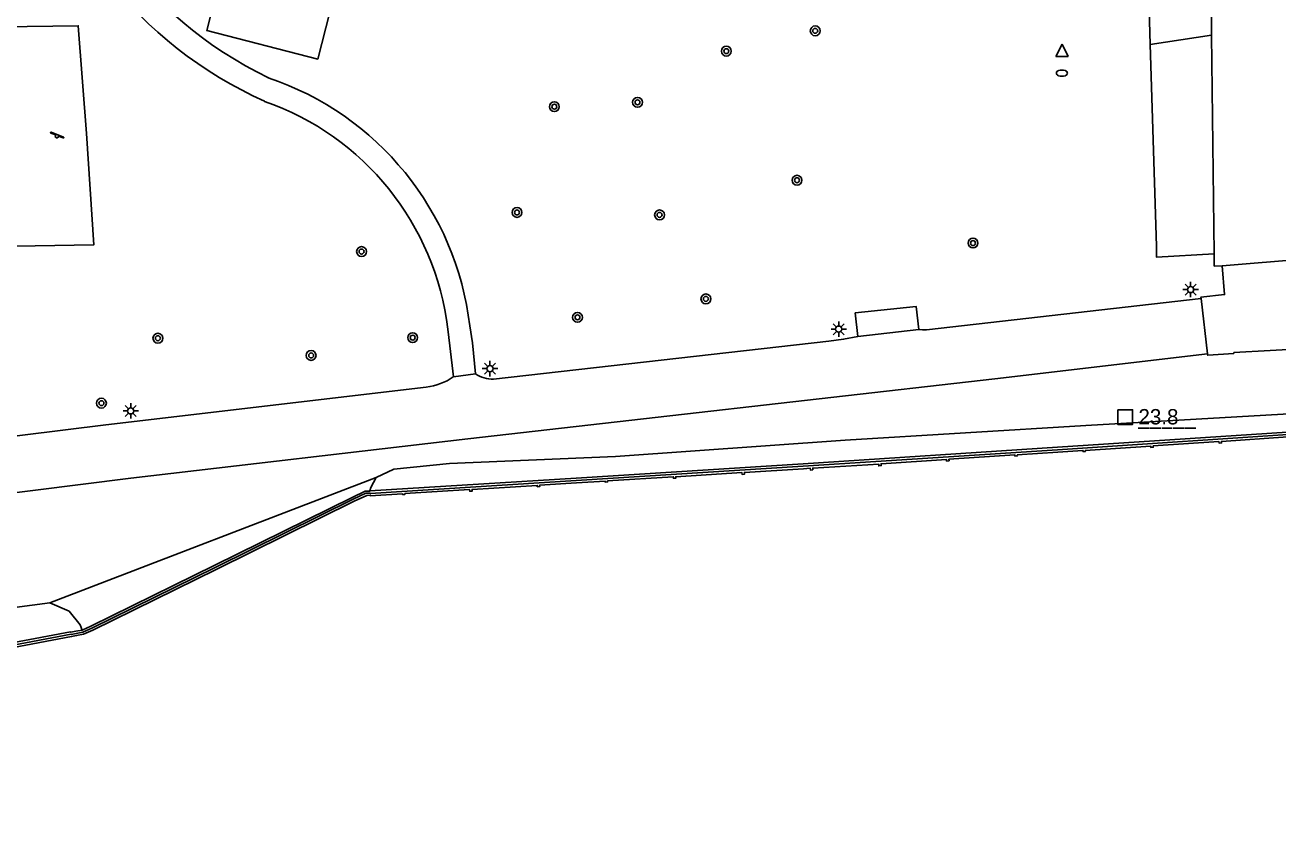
# Model space of a CAD drawing. Extents: x 132999 to 136000, y 398499 to 400501.
# Drawn here: x 133880.3 to 133982.2, y 398919.9 to 398984.8 of the extents above; entities that cross this region are included whole.
import ezdxf

# ---------------------------------------------------------------- set-up
doc = ezdxf.new("R2010")
doc.units = 0
for name, color, linetype in [('gg-afsc-hekwerk', 7, 'Continuous'), ('gg-afsc-muur', 7, 'Continuous'), ('gg-knt-BGT kruinlijn', 7, 'Continuous'), ('gg-knt-verharding', 7, 'Continuous'), ('gg-knt-verharding nz', 7, 'Continuous'), ('gt-anno-nummer hm paal', 7, 'Continuous'), ('gt-grn-groengrens', 7, 'Continuous'), ('gt-symb-boom', 7, 'Continuous'), ('gt-symb-brandkraan', 7, 'Continuous'), ('gt-symb-hm paal', 7, 'Continuous'), ('gt-symb-lichtmast', 7, 'Continuous'), ('gt-symb-speelvoorziening', 7, 'Continuous'), ('gt-symb-waterafsluiter', 7, 'Continuous'), ('gx-grn-maaiveld', 7, 'Continuous')]:
    doc.layers.add(name, color=color, linetype=linetype)

# ---------------------------------------------------------------- blocks, each defined once
blk = doc.blocks.new('gt0-BR')
at = {"layer": 'gt-symb-brandkraan'}
for centre, radius, start, end in [((-0.24, 0), 0.206, 107.5669, 252.4331), ((0.6, -2.66), 3, 106.892, 107.5669), ((0, -0.69), 0.938, 73.108, 106.892), ((-0.6, -2.66), 3, 72.4331, 73.108), ((0.24, 0), 0.206, 287.567, 72.4331), ((0.6, 2.66), 3, 252.4331, 253.108), ((0, 0.69), 0.938, 253.108, 286.8921), ((-0.6, 2.66), 3, 286.8921, 287.567)]:
    blk.add_arc(centre, radius, start, end, dxfattribs=at)
blk = doc.blocks.new('gt0-WAFSL')
at = {"layer": 'gt-symb-waterafsluiter'}
for p, q in [((-0.5, -0.33), (0, 0.67)), ((0, 0.67), (0.5, -0.33)), ((0.5, -0.33), (-0.5, -0.33))]:
    blk.add_line(p, q, dxfattribs=at)
blk = doc.blocks.new('gt0-BOOM')
at = {"layer": 'gt-symb-boom'}
for radius in [0.4, 0.2]:
    blk.add_circle((0, 0), radius, dxfattribs=at)
blk = doc.blocks.new('gt0-SV')
at = {"layer": 'gt-symb-speelvoorziening'}
for p, q in [((-0.48, 0.26), (-0.08, 0.1)), ((0.54, -0.08), (-0.45, 0.32)), ((0.13, 0.01), (0.51, -0.14))]:
    blk.add_line(p, q, dxfattribs=at)
for centre, radius, start, end in [((-0.47, 0.29), 0.0369, 63.6251, 252.6602), ((0, -0.01), 0.128, 127.6866, 8.5986), ((0.53, -0.11), 0.0363, 243.5085, 72.5436)]:
    blk.add_arc(centre, radius, start, end, dxfattribs=at)
blk = doc.blocks.new('gt0-LMAST')
at = {"layer": 'gt-symb-lichtmast'}
for p, q in [((-0.18, 0.17), (-0.45, 0.44)), ((-0.01, 0.25), (-0.01, 0.62)), ((0.17, 0.17), (0.44, 0.44)), ((-0.26, 0), (-0.63, 0)), ((-0.18, -0.18), (-0.45, -0.45)), ((-0.01, -0.25), (-0.01, -0.63)), ((0.44, -0.45), (0.17, -0.18)), ((0.24, 0), (0.62, 0))]:
    blk.add_line(p, q, dxfattribs=at)
blk.add_circle((-0.01, 0), 0.25, dxfattribs=at)
blk = doc.blocks.new('gt0-HMpaal')
at = {"layer": 'gt-symb-hm paal'}
blk.add_lwpolyline([(-0.6, 0.6), (0.6, 0.6), (0.6, -0.6), (-0.6, -0.6)], close=True, dxfattribs=at)

msp = doc.modelspace()

# ---------------------------------------------------------------- linework, layer by layer
at = {"layer": 'gg-afsc-hekwerk'}
for p, q in [((133976.76, 398984.03), (133976.97, 398966.24)), ((133976.97, 398966.24), (133976.98, 398965.22))]:
    msp.add_line(p, q, dxfattribs=at)
msp.add_lwpolyline([(134000, 398988.98), (133976.71, 398987.78), (133976.76, 398984.03)], dxfattribs=at)
at = {"layer": 'gg-afsc-muur'}
for points in [[(133908.34, 398946.75), (133925.1, 398947.8), (133943.56, 398948.96), (133964.24, 398950.3), (133985.4, 398951.7), (134005.47, 398953.02), (134006.8, 398953.1), (134011.97, 398953.41), (134012.12, 398953.22), (134013.99, 398950.98)], [(133884.02, 398935.28), (133884.44, 398935.36), (133884.97, 398935.47), (133885.71, 398935.8), (133895.8, 398940.76), (133906.97, 398946.28), (133908, 398946.76), (133908.34, 398946.78)], [(133690.67, 398898.69), (133700.36, 398900.53), (133723.24, 398904.86), (133747.44, 398909.45), (133768.54, 398913.45), (133792.16, 398917.93), (133816.89, 398922.6), (133839.21, 398926.82), (133862.29, 398931.19), (133884.02, 398935.3)]]:
    msp.add_lwpolyline(points, dxfattribs=at)
at = {"layer": 'gg-knt-BGT kruinlijn'}
for p, q in [((133987.69, 398953.5), (133966.52, 398952.27)), ((133966.52, 398952.27), (133946.95, 398951.07)), ((133946.95, 398951.07), (133928.3, 398949.76)), ((133910.27, 398948.73), (133914.8, 398949.19)), ((133928.3, 398949.76), (133914.8, 398949.19)), ((133882.28, 398937.85), (133877.69, 398937.24)), ((133882.28, 398937.85), (133883.87, 398937.18)), ((133883.87, 398937.18), (133884.75, 398936.07)), ((133884.75, 398936.07), (133884.92, 398935.63))]:
    msp.add_line(p, q, dxfattribs=at)
at = {"layer": 'gg-knt-verharding'}
for p, q in [((133989.12, 398966.19), (133977.63, 398965.27)), ((133977.63, 398965.27), (133976.98, 398965.22)), ((133975.9, 398962.59), (133976.43, 398958.11)), ((134000, 398959.38), (133978.56, 398958.2))]:
    msp.add_line(p, q, dxfattribs=at)
for points in [[(133899.57, 399002.22), (133898.76, 398999.02), (133897.6, 398999.31), (133895.84, 398992.33), (133897, 398992.04), (133895.07, 398984.39), (133904.08, 398982.07), (133906.03, 398989.74), (133906.9, 398989.52), (133908.68, 398996.5), (133907.81, 398996.72), (133908.62, 398999.92)], [(133977.63, 398965.27), (133977.82, 398962.92), (133975.89, 398962.72), (133975.9, 398962.59)], [(133975.9, 398962.59), (133953.57, 398960.06), (133953.26, 398960.05), (133952.94, 398960.07)], [(133952.94, 398960.07), (133952.73, 398961.96), (133947.79, 398961.43), (133948, 398959.51)], [(133915.11, 398956.22), (133914.82, 398958.76), (133914.65, 398960.11)], [(133916.9, 398956.47), (133916.66, 398958.99), (133916.45, 398960.38)], [(133918.37, 398956.03), (133945.64, 398959.12), (133946.83, 398959.29), (133948, 398959.51)], [(133845.81, 398941.07), (133863.54, 398944.41), (133871.05, 398945.73), (133873.12, 398946.01), (133888.89, 398947.98), (133916.27, 398951.18), (133959.13, 398956.07), (133976.43, 398958.11)], [(133978.56, 398958.2), (133978.56, 398958.14), (133976.44, 398957.98), (133976.43, 398958.11)], [(133912.9, 398955.4), (133886.84, 398952.34), (133873.28, 398950.65)]]:
    msp.add_lwpolyline(points, dxfattribs=at)
for centre, radius, start, end in [((133914.93, 399011.06), 33.94, 188.2215, 244.0179), ((133914.07, 399010.27), 34.72, 191.0713, 245.6497), ((133892.31, 398957.52), 24.3, 6.7566, 71.4019), ((133892.38, 398957.45), 22.43, 6.8159, 70.8042), ((133912.3, 398960.34), 4.98, 276.9259, 304.2147), ((133918.45, 398958.95), 2.92, 237.9459, 268.4196)]:
    msp.add_arc(centre, radius, start, end, dxfattribs=at)
at = {"layer": 'gg-knt-verharding nz'}
for p, q in [((133948, 398959.51), (133952.94, 398960.07)), ((133915.11, 398956.22), (133916.9, 398956.47))]:
    msp.add_line(p, q, dxfattribs=at)
at = {"layer": 'gt-grn-groengrens'}
msp.add_line((133971.77, 398983.25), (133976.76, 398984.03), dxfattribs=at)
for points in [[(133998.2, 399001.13), (133971.63, 398988.04), (133971.77, 398983.25)], [(133861.93, 398984.28), (133845.85, 398984.45), (133845.53, 398975.53), (133845.93, 398966.43), (133862.04, 398966.55), (133885.87, 398966.96), (133885.28, 398976.01), (133884.6, 398984.79), (133870.1, 398984.58), (133861.93, 398984.28)], [(133971.77, 398983.25), (133972.28, 398966.85), (133972.28, 398965.95), (133976.97, 398966.24)]]:
    msp.add_lwpolyline(points, dxfattribs=at)
at = {"layer": 'gx-grn-maaiveld'}
for p, q in [((133908.83, 398948.05), (133882.28, 398937.85)), ((133910.27, 398948.73), (133908.83, 398948.05))]:
    msp.add_line(p, q, dxfattribs=at)
for points in [[(134006.53, 398953.37), (134005.45, 398953.3), (134005.46, 398953.22), (133985.39, 398951.9), (133964.22, 398950.5), (133943.55, 398949.16), (133925.09, 398948), (133908.32, 398946.95)], [(133982.96, 398951.34), (133977.56, 398950.98), (133977.57, 398950.85), (133977.37, 398950.84), (133977.36, 398950.97), (133972.01, 398950.61), (133972.02, 398950.5), (133971.82, 398950.48), (133971.81, 398950.6), (133966.49, 398950.25), (133966.5, 398950.17), (133966.3, 398950.16), (133966.3, 398950.24), (133964.25, 398950.1), (133960.96, 398949.89), (133960.97, 398949.8), (133960.77, 398949.79), (133960.76, 398949.88), (133955.4, 398949.53), (133955.41, 398949.4), (133955.21, 398949.38), (133955.2, 398949.51), (133949.89, 398949.16), (133949.9, 398949.01), (133949.7, 398948.99), (133949.69, 398949.14), (133944.33, 398948.81), (133944.33, 398948.67), (133944.14, 398948.65), (133944.13, 398948.8), (133943.58, 398948.76), (133938.77, 398948.46), (133938.77, 398948.31), (133938.58, 398948.3), (133938.57, 398948.45), (133933.19, 398948.11), (133933.2, 398948), (133933, 398947.98), (133932.99, 398948.1), (133927.64, 398947.76), (133927.65, 398947.68), (133927.45, 398947.66), (133927.44, 398947.75), (133925.11, 398947.6), (133922.12, 398947.41), (133922.13, 398947.3), (133921.93, 398947.29), (133921.92, 398947.4), (133916.63, 398947.07), (133916.64, 398946.94), (133916.44, 398946.93), (133916.43, 398947.06), (133911.16, 398946.73), (133911.17, 398946.67), (133910.97, 398946.66), (133910.96, 398946.72), (133908.35, 398946.55), (133908.35, 398946.61), (133908.07, 398946.59), (133907.04, 398946.12), (133895.88, 398940.6), (133885.78, 398935.64), (133885.03, 398935.3), (133884.47, 398935.19), (133884.05, 398935.11), (133884.06, 398935.1), (133862.33, 398930.99)], [(133908.83, 398948.05), (133908.4, 398947.24), (133908.32, 398946.95)], [(133908.32, 398946.95), (133908.33, 398946.94), (133907.94, 398946.92), (133906.89, 398946.43), (133895.72, 398940.92), (133885.64, 398935.96), (133884.92, 398935.63)], [(133690.65, 398898.89), (133700.32, 398900.72), (133723.2, 398905.06), (133747.4, 398909.64), (133768.5, 398913.65), (133792.13, 398918.12), (133816.86, 398922.79), (133839.17, 398927.02), (133862.25, 398931.39), (133883.98, 398935.49), (133883.99, 398935.46), (133884.4, 398935.54), (133884.92, 398935.63)]]:
    msp.add_lwpolyline(points, dxfattribs=at)

# ---------------------------------------------------------------- block references
at = {"layer": 'gt-symb-boom'}
for p in [(133944.53, 398984.37), (133937.3, 398982.72), (133923.32, 398978.2), (133930.08, 398978.56), (133943.05, 398972.22), (133920.28, 398969.6), (133931.87, 398969.4), (133957.36, 398967.11), (133907.64, 398966.42), (133935.64, 398962.57), (133925.2, 398961.07), (133891.08, 398959.37), (133911.8, 398959.42), (133903.54, 398957.97), (133886.49, 398954.09)]:
    msp.add_blockref('gt0-BOOM', p, dxfattribs=at)
at = {"layer": 'gt-symb-brandkraan'}
msp.add_blockref('gt0-BR', (133964.59, 398980.93), dxfattribs=at)
at = {"layer": 'gt-symb-hm paal'}
msp.add_blockref('gt0-HMpaal', (133969.73, 398952.96), dxfattribs=at)
at = {"layer": 'gt-symb-lichtmast'}
for p in [(133975.06, 398963.33), (133946.45, 398960.11), (133918.09, 398956.9), (133888.88, 398953.46)]:
    msp.add_blockref('gt0-LMAST', p, dxfattribs=at)
at = {"layer": 'gt-symb-speelvoorziening'}
msp.add_blockref('gt0-SV', (133882.86, 398975.8), dxfattribs=at)
at = {"layer": 'gt-symb-waterafsluiter'}
msp.add_blockref('gt0-WAFSL', (133964.6, 398982.61), dxfattribs=at)

# ---------------------------------------------------------------- texts
at = {"layer": 'gt-anno-nummer hm paal'}
msp.add_text('23.8', height=1.25, dxfattribs=at).set_placement((133970.81, 398952.36))
at = {"layer": 'gt-symb-hm paal'}
msp.add_text('_____', height=1.25, dxfattribs=at).set_placement((133970.81, 398952.36))

doc.saveas('drawing.dxf')
